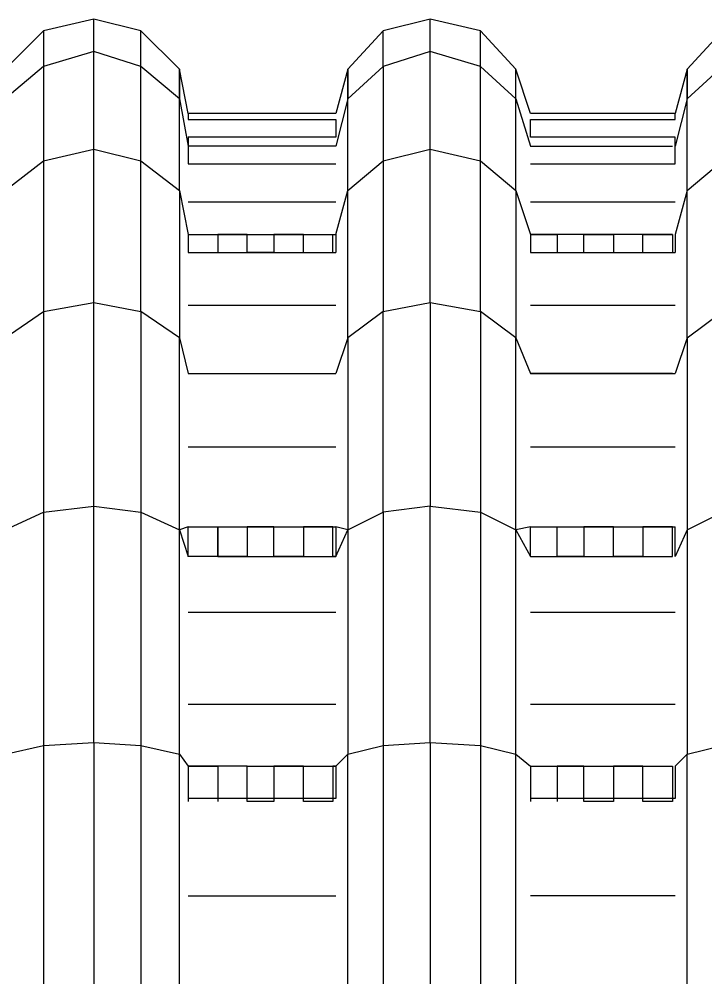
# Model space of a CAD drawing. Extents: x 636183 to 639890, y 299162 to 300538.
# Drawn here: x 636837.68 to 636845.8, y 299630.27 to 299641.62 of the extents above; entities that cross this region are included whole.
import ezdxf

# ---------------------------------------------------------------- set-up
doc = ezdxf.new("R2010")
doc.units = 0
doc.layers.add('Default', color=7, linetype='Continuous')

msp = doc.modelspace()

# ---------------------------------------------------------------- linework, layer by layer
at = {"layer": 'Default'}
for p, q in [((636838.564, 299641.621), (636837.969, 299641.481)), ((636838.564, 299641.237), (636838.564, 299641.621)), ((636839.123, 299641.481), (636838.564, 299641.621)), ((636842.551, 299641.621), (636841.991, 299641.481)), ((636842.551, 299641.237), (636842.551, 299641.621)), ((636843.146, 299641.481), (636842.551, 299641.621)), ((636837.969, 299641.481), (636837.514, 299641.027)), ((636837.969, 299641.481), (636837.969, 299641.062)), ((636839.123, 299641.062), (636839.123, 299641.481)), ((636839.578, 299641.027), (636839.123, 299641.481)), ((636841.991, 299641.481), (636841.572, 299641.027)), ((636841.991, 299641.062), (636841.991, 299641.481)), ((636843.146, 299641.062), (636843.146, 299641.481)), ((636843.565, 299641.027), (636843.146, 299641.481)), ((636846.014, 299641.481), (636845.594, 299641.027)), ((636838.564, 299641.237), (636837.969, 299641.062)), ((636838.564, 299640.082), (636838.564, 299641.237)), ((636839.123, 299641.062), (636838.564, 299641.237)), ((636842.551, 299641.237), (636841.991, 299641.062)), ((636842.551, 299640.082), (636842.551, 299641.237)), ((636843.146, 299641.062), (636842.551, 299641.237)), ((636837.969, 299641.062), (636837.514, 299640.677)), ((636837.969, 299641.062), (636837.969, 299639.942)), ((636839.578, 299640.677), (636839.123, 299641.062)), ((636839.123, 299639.942), (636839.123, 299641.062)), ((636839.578, 299641.027), (636839.578, 299640.677)), ((636839.578, 299640.677), (636839.578, 299641.027)), ((636839.683, 299640.502), (636839.578, 299641.027)), ((636841.572, 299641.027), (636841.432, 299640.502)), ((636841.991, 299641.062), (636841.572, 299640.677)), ((636841.572, 299641.027), (636841.572, 299640.677)), ((636841.572, 299640.677), (636841.572, 299641.027)), ((636841.991, 299641.062), (636841.991, 299639.942)), ((636843.146, 299641.062), (636843.565, 299640.677)), ((636843.146, 299639.942), (636843.146, 299641.062)), ((636843.565, 299640.677), (636843.565, 299641.027)), ((636843.74, 299640.502), (636843.565, 299641.027)), ((636845.594, 299641.027), (636845.454, 299640.502)), ((636846.014, 299641.062), (636845.594, 299640.677)), ((636845.594, 299641.027), (636845.594, 299640.677)), ((636845.594, 299640.677), (636845.594, 299641.027)), ((636839.578, 299640.677), (636839.683, 299640.117)), ((636839.578, 299639.593), (636839.578, 299640.677)), ((636841.572, 299640.677), (636841.432, 299640.117)), ((636841.572, 299639.593), (636841.572, 299640.677)), ((636843.565, 299640.677), (636843.74, 299640.117)), ((636843.565, 299639.593), (636843.565, 299640.677)), ((636845.594, 299640.677), (636845.454, 299640.117)), ((636845.594, 299639.593), (636845.594, 299640.677)), ((636840.033, 299640.502), (636839.683, 299640.502)), ((636839.683, 299640.502), (636839.683, 299640.432)), ((636841.432, 299640.502), (636839.683, 299640.502)), ((636839.683, 299640.432), (636841.432, 299640.432)), ((636840.382, 299640.502), (636840.033, 299640.502)), ((636840.697, 299640.502), (636840.382, 299640.502)), ((636841.047, 299640.502), (636840.697, 299640.502)), ((636841.397, 299640.502), (636841.047, 299640.502)), ((636841.432, 299640.502), (636841.397, 299640.502)), ((636841.432, 299640.432), (636841.432, 299640.222)), ((636844.055, 299640.502), (636843.74, 299640.502)), ((636845.454, 299640.502), (636843.74, 299640.502)), ((636843.74, 299640.432), (636845.454, 299640.432)), ((636843.74, 299640.222), (636843.74, 299640.432)), ((636844.37, 299640.502), (636844.055, 299640.502)), ((636844.72, 299640.502), (636844.37, 299640.502)), ((636845.069, 299640.502), (636844.72, 299640.502)), ((636845.419, 299640.502), (636845.069, 299640.502)), ((636845.419, 299640.502), (636845.419, 299640.502)), ((636845.454, 299640.502), (636845.419, 299640.502)), ((636845.454, 299640.432), (636845.454, 299640.502)), ((636839.683, 299640.222), (636839.683, 299639.907)), ((636841.432, 299640.222), (636839.683, 299640.222)), ((636845.454, 299640.222), (636843.74, 299640.222)), ((636845.454, 299639.907), (636845.454, 299640.222)), ((636837.969, 299639.942), (636838.564, 299640.082)), ((636838.564, 299638.263), (636838.564, 299640.082)), ((636838.564, 299640.082), (636839.123, 299639.942)), ((636840.033, 299640.117), (636839.683, 299640.117)), ((636840.382, 299640.117), (636840.033, 299640.117)), ((636840.697, 299640.117), (636840.382, 299640.117)), ((636841.047, 299640.117), (636840.697, 299640.117)), ((636841.397, 299640.117), (636841.047, 299640.117)), ((636841.432, 299640.117), (636841.397, 299640.117)), ((636841.991, 299639.942), (636842.551, 299640.082)), ((636842.551, 299638.263), (636842.551, 299640.082)), ((636842.551, 299640.082), (636843.146, 299639.942)), ((636843.74, 299640.117), (636844.055, 299640.117)), ((636844.055, 299640.117), (636844.37, 299640.117)), ((636844.37, 299640.117), (636844.72, 299640.117)), ((636844.72, 299640.117), (636845.069, 299640.117)), ((636845.069, 299640.117), (636845.419, 299640.117)), ((636845.419, 299640.117), (636845.419, 299640.117)), ((636837.514, 299639.593), (636837.969, 299639.942)), ((636837.969, 299639.942), (636837.969, 299638.158)), ((636839.123, 299638.158), (636839.123, 299639.942)), ((636839.123, 299639.942), (636839.578, 299639.593)), ((636839.683, 299639.907), (636841.432, 299639.907)), ((636841.572, 299639.593), (636841.991, 299639.942)), ((636841.991, 299639.942), (636841.991, 299638.158)), ((636843.146, 299638.158), (636843.146, 299639.942)), ((636843.146, 299639.942), (636843.565, 299639.593)), ((636843.74, 299639.907), (636845.454, 299639.907)), ((636845.594, 299639.593), (636846.014, 299639.942)), ((636839.578, 299639.593), (636839.578, 299637.844)), ((636839.578, 299639.593), (636839.683, 299639.068)), ((636841.432, 299639.068), (636841.572, 299639.593)), ((636841.572, 299637.844), (636841.572, 299639.593)), ((636843.565, 299639.593), (636843.565, 299637.844)), ((636843.565, 299639.593), (636843.74, 299639.068)), ((636845.594, 299639.593), (636845.454, 299639.068)), ((636845.594, 299637.844), (636845.594, 299639.593)), ((636841.432, 299639.453), (636839.683, 299639.453)), ((636845.454, 299639.453), (636843.74, 299639.453)), ((636839.683, 299639.068), (636840.033, 299639.068)), ((636839.683, 299639.068), (636839.683, 299638.858)), ((636840.033, 299639.068), (636840.033, 299638.858)), ((636840.382, 299639.068), (636840.033, 299639.068)), ((636840.033, 299639.068), (636840.382, 299639.068)), ((636840.382, 299638.858), (636840.382, 299639.068)), ((636840.382, 299639.068), (636840.697, 299639.068)), ((636840.697, 299639.068), (636840.697, 299638.858)), ((636841.047, 299639.068), (636840.697, 299639.068)), ((636840.697, 299639.068), (636841.047, 299639.068)), ((636841.047, 299638.858), (636841.047, 299639.068)), ((636841.047, 299639.068), (636841.397, 299639.068)), ((636841.397, 299639.068), (636841.432, 299639.068)), ((636841.397, 299639.068), (636841.432, 299639.068)), ((636841.397, 299638.858), (636841.397, 299639.068)), ((636841.432, 299639.068), (636841.432, 299638.858)), ((636843.74, 299639.068), (636844.055, 299639.068)), ((636844.055, 299639.068), (636843.74, 299639.068)), ((636843.74, 299639.068), (636843.74, 299638.858)), ((636844.055, 299639.068), (636844.055, 299638.858)), ((636844.37, 299639.068), (636844.055, 299639.068)), ((636844.37, 299639.068), (636844.72, 299639.068)), ((636844.37, 299638.858), (636844.37, 299639.068)), ((636844.72, 299639.068), (636844.37, 299639.068)), ((636844.72, 299639.068), (636844.72, 299638.858)), ((636845.069, 299639.068), (636844.72, 299639.068)), ((636845.069, 299639.068), (636845.419, 299639.068)), ((636845.069, 299638.858), (636845.069, 299639.068)), ((636845.419, 299639.068), (636845.069, 299639.068)), ((636845.419, 299639.068), (636845.419, 299638.858)), ((636845.419, 299639.068), (636845.419, 299639.068)), ((636845.454, 299639.068), (636845.454, 299638.858)), ((636839.683, 299638.858), (636841.432, 299638.858)), ((636840.697, 299638.858), (636840.382, 299638.858)), ((636843.74, 299638.858), (636845.454, 299638.858)), ((636844.055, 299638.858), (636844.37, 299638.858)), ((636844.72, 299638.858), (636845.069, 299638.858)), ((636837.969, 299638.158), (636838.564, 299638.263)), ((636838.564, 299635.85), (636838.564, 299638.263)), ((636838.564, 299638.263), (636839.123, 299638.158)), ((636841.991, 299638.158), (636842.551, 299638.263)), ((636842.551, 299638.263), (636842.551, 299635.85)), ((636842.551, 299638.263), (636843.146, 299638.158)), ((636837.514, 299637.844), (636837.969, 299638.158)), ((636837.969, 299638.158), (636837.969, 299635.78)), ((636839.123, 299638.158), (636839.123, 299635.78)), ((636839.578, 299637.844), (636839.123, 299638.158)), ((636841.432, 299638.228), (636839.683, 299638.228)), ((636841.991, 299638.158), (636841.572, 299637.844)), ((636841.991, 299635.78), (636841.991, 299638.158)), ((636843.146, 299638.158), (636843.146, 299635.78)), ((636843.565, 299637.844), (636843.146, 299638.158)), ((636845.454, 299638.228), (636843.74, 299638.228)), ((636845.594, 299637.844), (636846.014, 299638.158)), ((636839.578, 299635.57), (636839.578, 299637.844)), ((636839.578, 299637.844), (636839.683, 299637.424)), ((636841.572, 299637.844), (636841.432, 299637.424)), ((636841.572, 299637.844), (636841.572, 299635.57)), ((636843.565, 299635.57), (636843.565, 299637.844)), ((636843.565, 299637.844), (636843.74, 299637.424)), ((636845.594, 299637.844), (636845.454, 299637.424)), ((636845.594, 299637.844), (636845.594, 299635.57)), ((636839.683, 299637.424), (636840.033, 299637.424)), ((636839.683, 299637.424), (636841.432, 299637.424)), ((636840.033, 299637.424), (636840.382, 299637.424)), ((636840.382, 299637.424), (636840.697, 299637.424)), ((636840.697, 299637.424), (636841.047, 299637.424)), ((636841.047, 299637.424), (636841.397, 299637.424)), ((636841.397, 299637.424), (636841.432, 299637.424)), ((636844.055, 299637.424), (636843.74, 299637.424)), ((636843.74, 299637.424), (636845.454, 299637.424)), ((636844.37, 299637.424), (636844.055, 299637.424)), ((636844.72, 299637.424), (636844.37, 299637.424)), ((636845.069, 299637.424), (636844.72, 299637.424)), ((636845.419, 299637.424), (636845.069, 299637.424)), ((636845.419, 299637.424), (636845.419, 299637.424)), ((636841.432, 299636.55), (636839.683, 299636.55)), ((636845.454, 299636.55), (636843.74, 299636.55)), ((636837.514, 299635.57), (636837.969, 299635.78)), ((636837.969, 299635.78), (636838.564, 299635.85)), ((636837.969, 299635.78), (636837.969, 299633.017)), ((636838.564, 299633.052), (636838.564, 299635.85)), ((636838.564, 299635.85), (636839.123, 299635.78)), ((636839.123, 299635.78), (636839.123, 299633.017)), ((636839.123, 299635.78), (636839.578, 299635.57)), ((636841.572, 299635.57), (636841.991, 299635.78)), ((636842.551, 299635.85), (636841.991, 299635.78)), ((636841.991, 299635.78), (636841.991, 299633.017)), ((636842.551, 299633.052), (636842.551, 299635.85)), ((636842.551, 299635.85), (636843.146, 299635.78)), ((636843.146, 299635.78), (636843.146, 299633.017)), ((636843.146, 299635.78), (636843.565, 299635.57)), ((636845.594, 299635.57), (636846.014, 299635.78)), ((636839.683, 299635.605), (636839.578, 299635.57)), ((636839.578, 299632.912), (636839.578, 299635.57)), ((636839.578, 299635.57), (636839.683, 299635.255)), ((636839.683, 299635.255), (636839.683, 299635.605)), ((636839.683, 299635.605), (636841.432, 299635.605)), ((636840.033, 299635.605), (636840.033, 299635.255)), ((636840.033, 299635.255), (636840.033, 299635.605)), ((636840.382, 299635.605), (636840.382, 299635.255)), ((636840.697, 299635.605), (636840.382, 299635.605)), ((636840.697, 299635.255), (636840.697, 299635.605)), ((636841.047, 299635.605), (636841.047, 299635.255)), ((636841.397, 299635.605), (636841.047, 299635.605)), ((636841.397, 299635.255), (636841.397, 299635.605)), ((636841.432, 299635.605), (636841.432, 299635.255)), ((636841.572, 299635.57), (636841.432, 299635.605)), ((636841.432, 299635.255), (636841.572, 299635.57)), ((636841.572, 299635.57), (636841.572, 299632.912)), ((636843.74, 299635.605), (636843.565, 299635.57)), ((636843.565, 299632.912), (636843.565, 299635.57)), ((636843.565, 299635.57), (636843.74, 299635.255)), ((636843.74, 299635.255), (636843.74, 299635.605)), ((636843.74, 299635.605), (636845.454, 299635.605)), ((636844.055, 299635.255), (636844.055, 299635.605)), ((636844.37, 299635.605), (636844.37, 299635.255)), ((636844.72, 299635.605), (636844.37, 299635.605)), ((636844.72, 299635.255), (636844.72, 299635.605)), ((636845.069, 299635.605), (636845.069, 299635.255)), ((636845.419, 299635.605), (636845.069, 299635.605)), ((636845.419, 299635.255), (636845.419, 299635.605)), ((636845.454, 299635.255), (636845.454, 299635.605)), ((636845.594, 299635.57), (636845.454, 299635.255)), ((636845.594, 299635.57), (636845.594, 299632.912)), ((636840.033, 299635.255), (636839.683, 299635.255)), ((636840.382, 299635.255), (636840.033, 299635.255)), ((636840.033, 299635.255), (636840.382, 299635.255)), ((636840.382, 299635.255), (636840.697, 299635.255)), ((636841.047, 299635.255), (636840.697, 299635.255)), ((636840.697, 299635.255), (636841.047, 299635.255)), ((636841.047, 299635.255), (636841.397, 299635.255)), ((636841.432, 299635.255), (636841.397, 299635.255)), ((636841.397, 299635.255), (636841.432, 299635.255)), ((636843.74, 299635.255), (636844.055, 299635.255)), ((636844.37, 299635.255), (636844.055, 299635.255)), ((636844.055, 299635.255), (636844.37, 299635.255)), ((636844.37, 299635.255), (636844.72, 299635.255)), ((636845.069, 299635.255), (636844.72, 299635.255)), ((636844.72, 299635.255), (636845.069, 299635.255)), ((636845.069, 299635.255), (636845.419, 299635.255)), ((636845.419, 299635.255), (636845.419, 299635.255)), ((636841.432, 299634.591), (636839.683, 299634.591)), ((636845.454, 299634.591), (636843.74, 299634.591)), ((636839.683, 299633.507), (636841.432, 299633.507)), ((636843.74, 299633.507), (636845.454, 299633.507)), ((636837.969, 299633.017), (636838.564, 299633.052)), ((636838.564, 299633.052), (636839.123, 299633.017)), ((636838.564, 299633.052), (636838.564, 299630.044)), ((636841.991, 299633.017), (636842.551, 299633.052)), ((636842.551, 299633.052), (636843.146, 299633.017)), ((636842.551, 299633.052), (636842.551, 299630.044)), ((636837.514, 299632.912), (636837.969, 299633.017)), ((636837.969, 299633.017), (636837.969, 299630.044)), ((636839.123, 299633.017), (636839.578, 299632.912)), ((636839.123, 299633.017), (636839.123, 299630.044)), ((636841.572, 299632.912), (636841.991, 299633.017)), ((636841.991, 299633.017), (636841.991, 299630.044)), ((636843.146, 299633.017), (636843.565, 299632.912)), ((636843.146, 299633.017), (636843.146, 299630.044)), ((636845.594, 299632.912), (636846.014, 299633.017)), ((636839.578, 299632.912), (636839.683, 299632.772)), ((636839.578, 299630.044), (636839.578, 299632.912)), ((636841.572, 299632.912), (636841.432, 299632.772)), ((636841.572, 299630.044), (636841.572, 299632.912)), ((636843.565, 299632.912), (636843.74, 299632.772)), ((636843.565, 299630.044), (636843.565, 299632.912)), ((636845.594, 299632.912), (636845.454, 299632.772)), ((636845.594, 299630.044), (636845.594, 299632.912)), ((636839.683, 299632.772), (636840.033, 299632.772)), ((636840.033, 299632.772), (636839.683, 299632.772)), ((636839.683, 299632.772), (636839.683, 299632.352)), ((636840.033, 299632.772), (636840.033, 299632.352)), ((636840.382, 299632.772), (636840.033, 299632.772)), ((636840.382, 299632.352), (636840.382, 299632.772)), ((636840.382, 299632.772), (636840.697, 299632.772)), ((636840.697, 299632.772), (636840.697, 299632.352)), ((636841.047, 299632.772), (636840.697, 299632.772)), ((636840.697, 299632.772), (636841.047, 299632.772)), ((636841.047, 299632.352), (636841.047, 299632.772)), ((636841.047, 299632.772), (636841.397, 299632.772)), ((636841.397, 299632.772), (636841.397, 299632.352)), ((636841.432, 299632.772), (636841.397, 299632.772)), ((636841.397, 299632.772), (636841.432, 299632.772)), ((636841.432, 299632.772), (636841.432, 299632.387)), ((636843.74, 299632.772), (636844.055, 299632.772)), ((636843.74, 299632.772), (636843.74, 299632.352)), ((636844.055, 299632.772), (636844.055, 299632.352)), ((636844.37, 299632.772), (636844.055, 299632.772)), ((636844.055, 299632.772), (636844.37, 299632.772)), ((636844.37, 299632.352), (636844.37, 299632.772)), ((636844.37, 299632.772), (636844.72, 299632.772)), ((636844.72, 299632.772), (636844.72, 299632.352)), ((636845.069, 299632.772), (636844.72, 299632.772)), ((636844.72, 299632.772), (636845.069, 299632.772)), ((636845.069, 299632.352), (636845.069, 299632.772)), ((636845.069, 299632.772), (636845.419, 299632.772)), ((636845.419, 299632.772), (636845.419, 299632.352)), ((636845.419, 299632.772), (636845.419, 299632.772)), ((636845.454, 299632.772), (636845.454, 299632.387)), ((636841.432, 299632.387), (636839.683, 299632.387)), ((636845.454, 299632.387), (636843.74, 299632.387)), ((636840.697, 299632.352), (636840.382, 299632.352)), ((636841.397, 299632.352), (636841.047, 299632.352)), ((636844.72, 299632.352), (636844.37, 299632.352)), ((636845.419, 299632.352), (636845.069, 299632.352)), ((636839.683, 299631.233), (636841.432, 299631.233)), ((636845.454, 299631.233), (636843.74, 299631.233))]:
    msp.add_line(p, q, dxfattribs=at)

doc.saveas('drawing.dxf')
